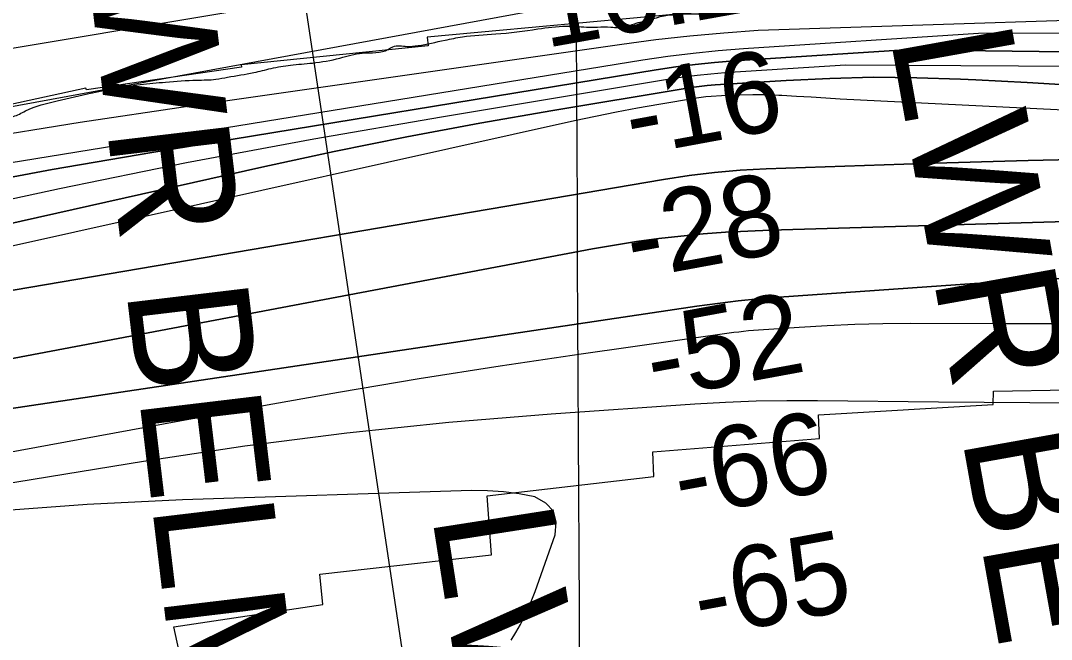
# Model space of a CAD drawing. Extents: x 3445503 to 3483459, y 540493 to 566012.
# Drawn here: x 3459709 to 3460559, y 552161 to 552671 of the extents above; entities that cross this region are included whole.
import ezdxf

# ---------------------------------------------------------------- set-up
doc = ezdxf.new("R2010")
doc.units = 0
for name, color, linetype in [('V-CHAN-NAID', 7, 'Continuous'), ('V-GRID-MAJR', 7, 'Continuous'), ('V-RIVR-EDGE', 7, 'Continuous'), ('V-RIVR-RANG', 7, 'Continuous'), ('V-RRAP-RVMT', 7, 'Continuous'), ('V-TOPO-DPTH', 7, 'Continuous'), ('V-TOPO-MAJR', 7, 'Continuous'), ('V-TOPO-MINR', 7, 'Continuous'), ('V-TOPO-WATR', 7, 'Continuous')]:
    doc.layers.add(name, color=color, linetype=linetype)

msp = doc.modelspace()

# ---------------------------------------------------------------- linework, layer by layer
at = {"layer": 'V-GRID-MAJR'}
msp.add_spline([(3460200.66, 545938.96), (3460170.71, 551996.85), (3460140.73, 558057.82), (3460110.76, 564118.81), (3460110.74, 564121.88)], degree=3, dxfattribs=at)
at = {"layer": 'V-RIVR-EDGE'}
for points in [[(3459768.57, 552611.14), (3459789.19, 552615.14), (3459807.97, 552617.87), (3459828.83, 552619.91), (3459854.56, 552621.58), (3459870.2, 552622.24), (3459879.94, 552623.95), (3459901.5, 552627.72), (3459915.76, 552631.16), (3459931.76, 552633.9), (3459949.84, 552635.6), (3459972.45, 552639.71), (3459990.88, 552643.84), (3460012.44, 552646.91), (3460015.93, 552648.99), (3460027.75, 552649.31), (3460036.79, 552649.98), (3460059.05, 552654.45), (3460073.31, 552657.19), (3460100.77, 552659.56), (3460135.55, 552663.64), (3460158.84, 552666.02), (3460175.53, 552665.28), (3460184.57, 552665.26), (3460195.69, 552665.23), (3460207.86, 552665.2), (3460215.17, 552667.97), (3460227.34, 552671.07), (3460239.52, 552674.51), (3460250.64, 552675.53), (3460259.34, 552676.2), (3460279.5, 552676.15), (3460294.11, 552679.24), (3460308.71, 552680.95), (3460316.7, 552680.23), (3460324.35, 552680.21), (3460336.87, 552682.61), (3460358.09, 552688.82), (3460395.3, 552693.59), (3460418.26, 552697.36), (3460434.95, 552699.06), (3460455.47, 552702.83), (3460484.68, 552707.63), (3460505.19, 552709.31), (3460522.92, 552710.31), (3460546.22, 552711.3), (3460562.56, 552711.95), (3460572.99, 552711.93), (3460581.33, 552711.56), (3460588.98, 552712.93), (3460600.8, 552713.25), (3460609.14, 552713.23), (3460623.39, 552711.45), (3460640.43, 552710.72), (3460674.49, 552710.28), (3460714.81, 552706.36), (3460723.84, 552704.25), (3460730.44, 552703.19), (3460734.96, 552702.83), (3460739.13, 552703.17), (3460743.31, 552704.9), (3460746.79, 552704.89), (3460752.69, 552702.1), (3460762.07, 552701.03), (3460779.45, 552700.29), (3460787.45, 552700.27), (3460794.4, 552701.3), (3460805.53, 552701.27), (3460811.78, 552701.25), (3460816.99, 552698.81), (3460820.82, 552698.8), (3460832.98, 552698.42), (3460852.45, 552698.03), (3460886.51, 552694.12), (3460933.77, 552686.7), (3460965.39, 552680.71), (3460981.72, 552679.98), (3461001.53, 552678.54), (3461015.79, 552677.46), (3461032.81, 552672.9), (3461076.25, 552666.18), (3461104.75, 552664.03), (3461124.91, 552662.94), (3461134.98, 552660.83), (3461146.45, 552658.02), (3461157.22, 552657.64), (3461171.13, 552659), (3461201.02, 552657.19), (3461215.61, 552653.33), (3461223.26, 552651.22), (3461230.9, 552651.2), (3461245.51, 552652.56), (3461264.98, 552654.59), (3461277.15, 552654.22), (3461289.31, 552651.75), (3461298.34, 552648.95), (3461304.6, 552648.93), (3461318.5, 552649.25), (3461335.88, 552647.47), (3461348.74, 552644.65), (3461378.96, 552638.67), (3461396.35, 552638.63), (3461410.95, 552639.28), (3461429.71, 552635.07), (3461449.53, 552635.37), (3461464.82, 552634.63), (3461481.5, 552631.46), (3461495.05, 552630.04), (3461505.48, 552630.01), (3461516.25, 552627.9), (3461522.5, 552624.06), (3461526.67, 552624.75), (3461533.28, 552624.73), (3461544.4, 552623.31), (3461551.7, 552623.29), (3461581.94, 552621.13), (3461622.96, 552621.03), (3461665.36, 552616.41), (3461704.28, 552613.18), (3461755.73, 552610.27), (3461785.62, 552607.77), (3461803.35, 552607.72), (3461810.65, 552609.79), (3461830.81, 552609.05), (3461851.67, 552608.3), (3461862.1, 552610.71), (3461877.74, 552609.62), (3461912.16, 552608.5), (3461932.66, 552605.67), (3461947.25, 552602.15), (3461960.81, 552601.08), (3461979.57, 552598.94), (3462011.55, 552597.13), (3462043.17, 552592.18), (3462061.24, 552589.36), (3462091.82, 552583.37), (3462118.92, 552577.05), (3462130.74, 552576.67), (3462146.38, 552576.28), (3462154.37, 552573.48), (3462157.49, 552569.3), (3462157.48, 552566.87), (3462160.26, 552564.08), (3462164.77, 552563.72), (3462169.29, 552563.71), (3462175.55, 552564.39), (3462185.3, 552568.54), (3462195.72, 552568.17), (3462212.06, 552566.04), (3462217.61, 552563.24), (3462230.47, 552559.39), (3462248.54, 552559), (3462264.52, 552555.13), (3462285.02, 552549.52), (3462300.66, 552548.09), (3462320.82, 552548.04), (3462334.38, 552546.96), (3462346.88, 552543.11), (3462355.22, 552540.66), (3462369.47, 552538.53), (3462386.15, 552537.45), (3462403.18, 552536.02), (3462416.73, 552532.16), (3462421.59, 552530.41), (3462426.46, 552530.05), (3462431.67, 552530.04), (3462442.1, 552530.36), (3462452.88, 552530.68), (3462457.74, 552528.24), (3462461.22, 552528.23), (3462462.96, 552528.92), (3462470.95, 552529.25), (3462480.69, 552528.87), (3462484.5, 552525.74), (3462490.41, 552525.37), (3462494.58, 552525.36), (3462502.58, 552525), (3462523.43, 552523.55), (3462542.55, 552522.46), (3462550.89, 552522.1), (3462557.49, 552519.3), (3462567.92, 552519.62), (3462581.48, 552519.93), (3462586.35, 552523.05), (3462594, 552523.03), (3462604.77, 552520.57), (3462609.28, 552517.78), (3462611.72, 552518.12), (3462612.76, 552520.2), (3462614.85, 552521.24), (3462627.37, 552523.3), (3462639.89, 552524.66), (3462644.42, 552526.73), (3462648.93, 552526.72), (3462655.88, 552525.31), (3462660.05, 552525.3), (3462669.09, 552524.93), (3462684.04, 552525.59), (3462688.91, 552525.58), (3462689.25, 552522.8), (3462693.06, 552518.62), (3462695.15, 552518.26), (3462698.62, 552518.25), (3462711.49, 552518.57), (3462726.78, 552518.18), (3462738.26, 552518.85), (3462745.21, 552517.79), (3462755.28, 552513.94), (3462761.88, 552513.93), (3462765.01, 552513.92), (3462771.27, 552514.25), (3462782.74, 552513.18), (3462791.42, 552511.07), (3462806.02, 552507.91), (3462816.44, 552506.14), (3462824.44, 552506.47), (3462826.52, 552505.08), (3462826.51, 552502.29), (3462829.64, 552501.94), (3462834.51, 552501.58), (3462840.76, 552501.56), (3462850.85, 552503.28), (3462853.63, 552503.27), (3462854.32, 552501.18), (3462861.61, 552498.04), (3462864.74, 552498.38), (3462867.88, 552500.11), (3462874.83, 552502.17), (3462877.27, 552501.82), (3462882.82, 552497.98), (3462892.2, 552493.79), (3462900.88, 552492.38), (3462911.31, 552492.35), (3462919.31, 552491.98), (3462928, 552491.96), (3462936.69, 552492.29), (3462942.25, 552493.32), (3462947.47, 552493.3), (3462948.86, 552492.95), (3462949.89, 552490.52), (3462953.02, 552489.12), (3462958.93, 552489.8), (3462964.84, 552489.78), (3462977.35, 552487.67), (3462980.83, 552487.66), (3462983.26, 552486.61), (3462986.38, 552485.91), (3462993.68, 552486.24), (3462998.55, 552485.53), (3463001.33, 552483.09), (3463005.14, 552480.3), (3463007.58, 552480.29), (3463012.09, 552480.28), (3463014.88, 552482.01), (3463024.61, 552481.64), (3463032.26, 552479.88), (3463041.97, 552473.6), (3463050.66, 552470.8), (3463057.26, 552470.78), (3463065.6, 552467.98), (3463071.85, 552464.84), (3463086.1, 552465.15), (3463104.52, 552461.98), (3463127.8, 552459.14), (3463143.44, 552457.01), (3463158.39, 552458.71), (3463171.95, 552456.6), (3463191.06, 552453.07), (3463217.81, 552448.49), (3463238.32, 552447.74), (3463251.17, 552443.54), (3463260.21, 552444.21), (3463269.95, 552445.92)], [(3456788.16, 551802.84), (3456812.51, 551811.82), (3456828.52, 551818.39), (3456844.17, 551821.82), (3456859.13, 551823.87), (3456873.39, 551829.4), (3456891.48, 551834.92), (3456910.27, 551839.04), (3456923.82, 551839.36), (3456940.87, 551842.44), (3456953.74, 551846.93), (3456973.57, 551853.14), (3456994.79, 551859.34), (3457005.92, 551862.79), (3457009.06, 551866.61), (3457014.63, 551867.98), (3457021.58, 551867.97), (3457030.27, 551867.6), (3457036.53, 551870.02), (3457053.23, 551875.88), (3457066.45, 551879.33), (3457074.81, 551883.13), (3457083.85, 551884.15), (3457104.71, 551885.49), (3457109.93, 551887.91), (3457114.8, 551891.72), (3457125.6, 551898.65), (3457142.65, 551907.99), (3457147.88, 551912.15), (3457150.31, 551912.84), (3457153.79, 551912.83), (3457157.26, 551910.04), (3457165.25, 551908.28), (3457174.29, 551910), (3457187.17, 551916.23), (3457195.18, 551921.77), (3457197.97, 551925.93), (3457202.5, 551929.75), (3457207.37, 551931.12), (3457216.06, 551932.15), (3457232.07, 551937.32), (3457256.78, 551948.04), (3457278.7, 551957.02), (3457302.36, 551965.65), (3457314.55, 551972.92), (3457328.81, 551979.14), (3457345.86, 551983.62), (3457369.17, 551990.52), (3457391.78, 551997.07), (3457422.39, 552006.03), (3457447.1, 552015.01), (3457506.93, 552029.81), (3457536.15, 552037.03), (3457559.1, 552043.23), (3457580.67, 552046.31), (3457591.45, 552049.41), (3457603.28, 552054.6), (3457611.98, 552059.1), (3457621.37, 552060.81), (3457630.41, 552060.79), (3457640.15, 552060.42), (3457648.49, 552060.4), (3457653.36, 552060.73), (3457659.97, 552063.5), (3457669.02, 552067.3), (3457678.41, 552069.01), (3457702.06, 552075.91), (3457725.72, 552083.15), (3457765.38, 552096.96), (3457804.7, 552110.07), (3457840.18, 552120.41), (3457859.32, 552126.97), (3457870.1, 552130.07), (3457872.54, 552130.06), (3457879.49, 552129), (3457889.22, 552128.98), (3457914.25, 552130.31), (3457930.25, 552134.09), (3457947.99, 552136.13), (3457970.6, 552141.29), (3457992.85, 552145.06), (3458010.94, 552147.45), (3458028.68, 552151.93), (3458038.42, 552156.07), (3458047.46, 552157.44), (3458063.8, 552157.4), (3458072.5, 552159.81), (3458078.07, 552163.97), (3458083.98, 552165.35), (3458099.28, 552165.31), (3458108.66, 552165.29), (3458117.36, 552167.7), (3458126.76, 552171.5), (3458139.28, 552173.55), (3458170.93, 552180.08), (3458191.1, 552183.16), (3458211.62, 552187.63), (3458244.66, 552195.89), (3458264.14, 552200.36), (3458290.92, 552205.16), (3458300.32, 552207.92), (3458307.27, 552209.64), (3458324.32, 552214.12), (3458364.31, 552218.88), (3458385.18, 552224.05), (3458409.88, 552231.29), (3458417.52, 552231.27), (3458423.78, 552231.6), (3458429.01, 552236.8), (3458440.14, 552240.94), (3458448.49, 552242.31), (3458462.4, 552242.98), (3458469.7, 552245.39), (3458479.8, 552251.28), (3458487.8, 552254.73), (3458507.63, 552259.2), (3458521.2, 552264.04), (3458528.86, 552267.49), (3458537.22, 552274.08), (3458549.05, 552279.26), (3458569.92, 552286.51), (3458585.93, 552292.73), (3458612.72, 552302.74), (3458639.16, 552311.37), (3458668.39, 552321.03), (3458693.43, 552326.88), (3458726.47, 552332.01), (3458736.91, 552335.11), (3458758.13, 552343.06), (3458770.66, 552349.28), (3458784.93, 552354.81), (3458807.55, 552364.84), (3458828.77, 552371.04), (3458848.25, 552376.21), (3458865.99, 552379.64), (3458882.34, 552383.42), (3458906.68, 552387.19), (3458923.37, 552387.84), (3458980.41, 552400.56), (3459021.8, 552407.41), (3459076.4, 552415.97), (3459124.38, 552421.41), (3459161.25, 552426.88), (3459196.72, 552432.36), (3459215.5, 552437.18), (3459253.06, 552444.73), (3459285.07, 552454.39), (3459325.78, 552470.28), (3459371.01, 552484.77), (3459416.24, 552500.99), (3459498.36, 552532.77), (3459520.98, 552543.49), (3459546.04, 552552.82), (3459570.04, 552560.06), (3459595.79, 552569.03), (3459613.52, 552571.42), (3459623.61, 552573.83), (3459645.88, 552580.03), (3459652.14, 552583.15), (3459670.57, 552587.27), (3459686.23, 552591.4), (3459692.49, 552591.74), (3459703.26, 552591.71), (3459713.36, 552596.2), (3459739.45, 552604.48), (3459767.97, 552611.02), (3459768.57, 552611.14)]]:
    msp.add_spline(points, degree=3, dxfattribs=at)
at = {"layer": 'V-RIVR-RANG'}
msp.add_line((3459893.08, 553021.66), (3460044.43, 552012.95), dxfattribs=at)
at = {"layer": 'V-RRAP-RVMT'}
for points in [[(3461789.44, 552608.3), (3461645.69, 552621.4), (3461644.74, 552616.14), (3461507.33, 552627.99), (3461506.85, 552625.81), (3461378.24, 552638.43), (3461378.3, 552640.35), (3461084.02, 552665.24), (3460939.86, 552679.27), (3460940.01, 552690.53), (3460794.04, 552702.37), (3460794.06, 552708.96), (3460649.55, 552715.89), (3460486.16, 552714.25), (3460486.48, 552706.67), (3460329.15, 552696.43), (3460330.6, 552683.35), (3460044.43, 552656.78), (3460045.16, 552649.86), (3459891.13, 552634.24), (3459891.23, 552632.24), (3459763.73, 552613.42), (3459763.14, 552614.83), (3459598.9, 552579.16)], [(3459700.78, 552110.98), (3459841.53, 552143.72), (3459835.46, 552171.27), (3459958.39, 552189.62), (3459955.92, 552214.61), (3460097.4, 552230.51), (3460093.72, 552279.1), (3460231.21, 552295.28), (3460230.28, 552315.38), (3460367.49, 552326.47), (3460366.89, 552345.98), (3460510.77, 552354.4), (3460511.09, 552365.5), (3460635.57, 552367.6)]]:
    msp.add_lwpolyline(points, dxfattribs=at)
at = {"layer": 'V-TOPO-DPTH'}
for points in [[(3461770.01, 552646.61), (3461575.25, 552663.76), (3461505.22, 552669.48), (3461435.15, 552674.6), (3461365.02, 552678.85), (3461294.86, 552682.5), (3461200.02, 552686.83), (3461177.24, 552687.76), (3461154.45, 552688.55), (3461131.66, 552689.12), (3460316.97, 552662.33), (3460288.86, 552660.31), (3460260.79, 552657.82), (3460232.8, 552654.64), (3460204.85, 552651), (3459847.04, 552599.92), (3459758.38, 552586.61), (3459669.85, 552572.45)], [(3461629.18, 552610.57), (3461555.56, 552614.42), (3461182.76, 552633.05), (3461170.95, 552633.62), (3461159.14, 552634.17), (3461147.33, 552634.67), (3461135.51, 552635.16), (3461123.7, 552635.64), (3461111.89, 552636.16), (3461100.08, 552636.72), (3461088.27, 552637.31), (3461084.56, 552637.51), (3461070.89, 552638.19), (3461057.23, 552638.85), (3460437.78, 552646.35), (3460297.2, 552637.31), (3460281.12, 552636.04), (3460265.08, 552634.46), (3460249.09, 552632.4), (3460233.14, 552630.03), (3459817.57, 552562.02), (3459735.23, 552547.81), (3459653.08, 552532.65)], [(3459653.08, 552532.65), (3459735.23, 552547.81), (3459817.57, 552562.02), (3460233.14, 552630.03), (3460249.09, 552632.4), (3460265.08, 552634.46), (3460281.12, 552636.04), (3460297.2, 552637.31), (3460437.78, 552646.35), (3461057.23, 552638.85), (3461070.89, 552638.19), (3461084.56, 552637.51), (3461088.27, 552637.31), (3461100.08, 552636.72), (3461111.89, 552636.16), (3461123.7, 552635.64), (3461135.51, 552635.16), (3461147.33, 552634.67), (3461159.14, 552634.17), (3461170.95, 552633.62), (3461182.76, 552633.05), (3461555.56, 552614.42), (3461629.18, 552610.57)], [(3459355.86, 552426.13), (3459908.07, 552549.82), (3459967.79, 552562.68), (3460027.63, 552574.87), (3460087.67, 552586.07), (3460147.83, 552596.61), (3460255.14, 552614.48), (3460261.76, 552615.48), (3460268.4, 552616.35), (3460275.06, 552617.01), (3460281.74, 552617.54), (3460340.17, 552621.3), (3460376.07, 552622.99), (3460411.98, 552623.86), (3460447.9, 552623.5), (3460483.83, 552622.32), (3460496.45, 552621.69), (3460538.69, 552619.5), (3460734.76, 552607.75)], [(3459355.86, 552426.13), (3459908.07, 552549.82), (3459967.79, 552562.68), (3460027.63, 552574.87), (3460087.67, 552586.07), (3460147.83, 552596.61), (3460255.14, 552614.48), (3460261.76, 552615.48), (3460268.4, 552616.35), (3460275.06, 552617.01), (3460281.74, 552617.54), (3460340.17, 552621.3), (3460376.07, 552622.99), (3460411.98, 552623.86), (3460447.9, 552623.5), (3460483.83, 552622.32), (3460496.45, 552621.69), (3460538.69, 552619.5), (3460734.76, 552607.75)], [(3460625.71, 552557.25), (3460539.53, 552555.35), (3460453.35, 552552.85), (3460323.56, 552548.42), (3460302.34, 552547.27), (3460281.17, 552545.55), (3460260.09, 552542.97), (3460239.07, 552539.83), (3459677.09, 552444.16)], [(3459677.09, 552444.16), (3460239.07, 552539.83), (3460260.09, 552542.97), (3460281.17, 552545.55), (3460302.34, 552547.27), (3460323.56, 552548.42), (3460453.35, 552552.85), (3460539.53, 552555.35), (3460625.71, 552557.25)], [(3461625.97, 552477.15), (3461534.73, 552485.59), (3461443.43, 552493.38), (3461352.09, 552500.73), (3461239.97, 552509.34), (3461204.65, 552511.74), (3461169.31, 552513.71), (3461133.94, 552515.05), (3461098.55, 552515.98), (3461085.86, 552516.19), (3461044.12, 552516.62), (3461002.37, 552516.66), (3460960.63, 552516.12), (3460918.89, 552515.2), (3460327, 552498.01), (3460308.57, 552497.27), (3460290.16, 552496.26), (3460271.77, 552494.85), (3460253.4, 552493.17), (3460235.08, 552491.05), (3460216.81, 552488.62), (3460198.6, 552485.74), (3460180.43, 552482.54), (3459378.38, 552331.03)], [(3459378.38, 552331.03), (3460180.43, 552482.54), (3460198.6, 552485.74), (3460216.81, 552488.62), (3460235.08, 552491.05), (3460253.4, 552493.17), (3460271.77, 552494.85), (3460290.16, 552496.26), (3460308.57, 552497.27), (3460327, 552498.01), (3460918.89, 552515.2), (3460960.63, 552516.12), (3461002.37, 552516.66), (3461044.12, 552516.62), (3461085.86, 552516.19), (3461098.55, 552515.98), (3461133.94, 552515.05), (3461169.31, 552513.71), (3461204.65, 552511.74), (3461239.97, 552509.34), (3461352.09, 552500.73), (3461443.43, 552493.38), (3461534.73, 552485.59), (3461625.97, 552477.15)], [(3460592.69, 552459.89), (3460495.23, 552454.1), (3460334.49, 552442.75), (3460317.46, 552441.35), (3460300.46, 552439.69), (3460283.51, 552437.63), (3460266.58, 552435.31), (3459438.41, 552311.9)], [(3459438.41, 552311.9), (3460266.58, 552435.31), (3460283.51, 552437.63), (3460300.46, 552439.69), (3460317.46, 552441.35), (3460334.49, 552442.75), (3460495.23, 552454.1), (3460592.69, 552459.89)]]:
    msp.add_lwpolyline(points, dxfattribs=at)
at = {"layer": 'V-TOPO-MAJR'}
msp.add_lwpolyline([(3460575.15, 552420.83), (3460515.69, 552420.98), (3460442.77, 552421.06), (3460419.79, 552420.84), (3460396.81, 552420.29), (3460373.86, 552419.27), (3460350.91, 552417.92), (3460313.19, 552415.31), (3460309.12, 552414.99), (3460305.06, 552414.6), (3460301, 552414.13), (3460296.95, 552413.61), (3460171.29, 552395.88), (3460104.49, 552386.03), (3460037.77, 552375.63), (3459971.19, 552364.38), (3459904.7, 552352.58), (3459418.78, 552263.18)], dxfattribs=at)
at = {"layer": 'V-TOPO-MINR'}
for points in [[(3461813.16, 552728.27), (3461171.7, 552736.3), (3461161.04, 552736.41), (3461150.39, 552736.48), (3461139.73, 552736.51), (3461129.08, 552736.5), (3461118.42, 552736.49), (3461107.77, 552736.51), (3461097.11, 552736.59), (3461086.45, 552736.69), (3460283.33, 552741.9), (3460264.8, 552740.01), (3460246.31, 552737.85), (3460227.87, 552735.28), (3460209.47, 552732.44), (3459632.9, 552636.18)], [(3461716.41, 552692.43), (3461439.81, 552704.28), (3461222.64, 552711.28), (3461187.5, 552712.25), (3461152.35, 552713), (3461117.19, 552713.42), (3461082.04, 552713.63), (3461058.7, 552713.65), (3460264.48, 552699.02), (3460258.96, 552698.86), (3460253.45, 552698.65), (3460247.94, 552698.35), (3460242.43, 552697.99), (3460236.94, 552697.51), (3460231.46, 552696.9), (3460226.01, 552696.11), (3460220.57, 552695.2), (3459312.95, 552528.09)], [(3461770.01, 552646.61), (3461575.25, 552663.76), (3461505.22, 552669.48), (3461435.15, 552674.6), (3461365.02, 552678.85), (3461294.86, 552682.5), (3461200.02, 552686.83), (3461177.24, 552687.76), (3461154.45, 552688.55), (3461131.66, 552689.12), (3460316.97, 552662.33), (3460288.86, 552660.31), (3460260.79, 552657.82), (3460232.8, 552654.64), (3460204.85, 552651), (3459847.04, 552599.92), (3459758.38, 552586.61), (3459669.85, 552572.45)], [(3461726.78, 552625.99), (3461548.7, 552636.92), (3461501.01, 552639.89), (3461453.33, 552642.93), (3461405.65, 552646.07), (3461357.97, 552649.26), (3461315.51, 552652.16), (3461289.07, 552653.91), (3461262.62, 552655.61), (3461236.16, 552657.21), (3461209.71, 552658.76), (3461175.11, 552660.73), (3461165.95, 552661.21), (3461156.78, 552661.64), (3461147.61, 552661.99), (3461138.44, 552662.3), (3460498.59, 552660.03), (3460304.92, 552647.27), (3460284.14, 552645.6), (3460263.42, 552643.54), (3460242.75, 552640.89), (3460222.14, 552637.85), (3459510.27, 552522.51)], [(3460721.36, 552632.07), (3460388.98, 552633.83), (3460289.47, 552627.43), (3460278.09, 552626.53), (3460266.74, 552625.4), (3460255.43, 552623.93), (3460244.14, 552622.24), (3460056.01, 552591.17), (3459950.85, 552572.88), (3459845.93, 552553.39), (3459741.35, 552532.1), (3459637.01, 552509.62)], [(3460734.76, 552607.75), (3460538.69, 552619.5), (3460496.45, 552621.69), (3460483.83, 552622.32), (3460447.9, 552623.5), (3460411.98, 552623.86), (3460376.07, 552622.99), (3460340.17, 552621.3), (3460281.74, 552617.54), (3460275.06, 552617.01), (3460268.4, 552616.35), (3460261.76, 552615.48), (3460255.14, 552614.48), (3460147.83, 552596.61), (3460087.67, 552586.07), (3460027.63, 552574.87), (3459967.79, 552562.68), (3459908.07, 552549.82), (3459355.86, 552426.13)], [(3460959.96, 552577.55), (3460384.72, 552605.89), (3460372.72, 552606.69), (3460360.71, 552607.46), (3460348.7, 552608.17), (3460336.69, 552608.84), (3460333.99, 552608.99), (3460323.33, 552609.38), (3460312.67, 552609.51), (3460302.01, 552609.27), (3460291.36, 552608.78), (3460274.02, 552607.66), (3460272.04, 552607.5), (3460270.06, 552607.31), (3460266.12, 552606.75), (3460235.12, 552601.54), (3460217.68, 552598.47), (3460200.28, 552595.22), (3460182.93, 552591.69), (3460165.61, 552587.98), (3459341.93, 552404.61)], [(3460625.71, 552557.25), (3460539.53, 552555.35), (3460453.35, 552552.85), (3460323.56, 552548.42), (3460302.34, 552547.27), (3460281.17, 552545.55), (3460260.09, 552542.97), (3460239.07, 552539.83), (3459677.09, 552444.16)], [(3461625.97, 552477.15), (3461534.73, 552485.59), (3461443.43, 552493.38), (3461352.09, 552500.73), (3461239.97, 552509.34), (3461204.65, 552511.74), (3461169.31, 552513.71), (3461133.94, 552515.05), (3461098.55, 552515.98), (3461085.86, 552516.19), (3461044.12, 552516.62), (3461002.37, 552516.66), (3460960.63, 552516.12), (3460918.89, 552515.2), (3460327, 552498.01), (3460308.57, 552497.27), (3460290.16, 552496.26), (3460271.77, 552494.85), (3460253.4, 552493.17), (3460235.08, 552491.05), (3460216.81, 552488.62), (3460198.6, 552485.74), (3460180.43, 552482.54), (3459378.38, 552331.03)], [(3460592.69, 552459.89), (3460495.23, 552454.1), (3460334.49, 552442.75), (3460317.46, 552441.35), (3460300.46, 552439.69), (3460283.51, 552437.63), (3460266.58, 552435.31), (3459438.41, 552311.9)], [(3460616.04, 552355.02), (3460540.86, 552355.72), (3460465.69, 552356.47), (3460365.89, 552357.52), (3460340.62, 552357.49), (3460315.37, 552357.06), (3460290.13, 552356.03), (3460264.91, 552354.6), (3460146.47, 552346.47), (3460062.17, 552339.5), (3459978.05, 552330.96), (3459894.2, 552320.08), (3459810.53, 552307.63), (3459404.64, 552241.42)], [(3460113.57, 552160.51), (3460117.52, 552166.79), (3460121.23, 552173.24), (3460124.6, 552179.88), (3460127.76, 552186.61), (3460130.61, 552193.48), (3460133.26, 552200.44), (3460149.89, 552247.22), (3460150.52, 552257.61), (3460148.38, 552266.5), (3460142.09, 552273.14), (3460133.02, 552278.27), (3460120.1, 552280.8), (3460107.11, 552282.65), (3460094.02, 552283.45), (3460080.85, 552283.56), (3459842.6, 552276.05), (3459764.23, 552272.12), (3459686.03, 552266.25)]]:
    msp.add_lwpolyline(points, dxfattribs=at)
at = {"layer": 'V-TOPO-WATR'}
msp.add_lwpolyline([(3461629.18, 552610.57), (3461555.56, 552614.42), (3461182.76, 552633.05), (3461170.95, 552633.62), (3461159.14, 552634.17), (3461147.33, 552634.67), (3461135.51, 552635.16), (3461123.7, 552635.64), (3461111.89, 552636.16), (3461100.08, 552636.72), (3461088.27, 552637.31), (3461084.56, 552637.51), (3461070.89, 552638.19), (3461057.23, 552638.85), (3460437.78, 552646.35), (3460297.2, 552637.31), (3460281.12, 552636.04), (3460265.08, 552634.46), (3460249.09, 552632.4), (3460233.14, 552630.03), (3459817.57, 552562.02), (3459735.23, 552547.81), (3459653.08, 552532.65)], dxfattribs=at)

# ---------------------------------------------------------------- texts
at = {"layer": 'V-CHAN-NAID'}
for s, rotation, p in [('LWR BELMONT RANGE UPR SIDE REAR', 276.80955, (3459756.62, 552781.22)), ('LWR BELMONT RANGE LWR SIDE FRONT (152.2)', 280.14686, (3460425.97, 552656.64)), ('LWR BELMONT RANGE UPR SIDE FRONT (152.2)', 280.53449, (3459477.25, 552502.95)), ('LWR BELMONT RANGE FRONT (152.2)', 278.87291, (3460048.1, 552263.46))]:
    msp.add_text(s, height=100, rotation=rotation, dxfattribs=at).set_placement(p)
at = {"layer": 'V-RIVR-RANG'}
for s, rotation, p in [('16.2', 10.15833, (3460141.95, 552647.97)), ('-16', 10.43794, (3460213.27, 552558.84)), ('-28', 10.43794, (3460214.02, 552457.29)), ('-52', 10.43794, (3460230.86, 552358.71)), ('-66', 10.43794, (3460253.4, 552261.18)), ('-65', 10.43794, (3460269.72, 552162.51))]:
    msp.add_text(s, height=67, rotation=rotation, dxfattribs=at).set_placement(p)

doc.saveas('drawing.dxf')
